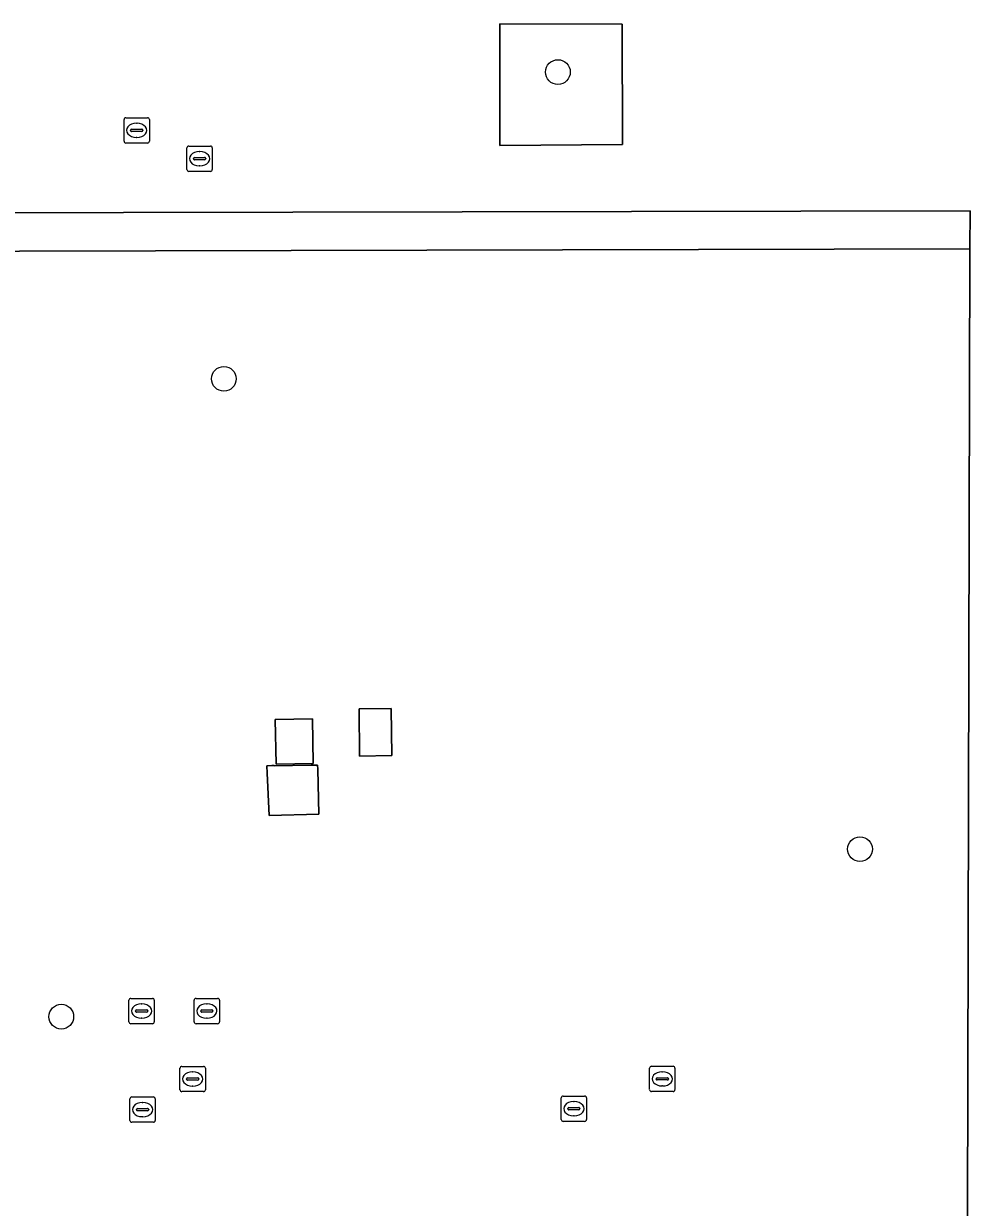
# Model space of a CAD drawing. Extents: x 161477 to 163040, y 383680 to 384871.
# Drawn here: x 162209.95 to 162247.33, y 384191.39 to 384238.15 of the extents above; entities that cross this region are included whole.
import ezdxf

# ---------------------------------------------------------------- set-up
doc = ezdxf.new("R2010")
doc.units = 0
for name, color, linetype in [('IMGEO_Boom', 7, 'Continuous'), ('IMGEO_Groenvoorziening', 7, 'Continuous'), ('IMGEO_Lage_trafo', 7, 'Continuous'), ('IMGEO_Rioolput', 7, 'Continuous'), ('IMGEO_Voetpad_open', 7, 'Continuous')]:
    doc.layers.add(name, color=color, linetype=linetype)

msp = doc.modelspace()

# ---------------------------------------------------------------- linework, layer by layer
at = {"layer": 'IMGEO_Boom'}
for centre in [(162231.044, 384236.234), (162217.856, 384224.116), (162242.969, 384205.536), (162211.437, 384198.917)]:
    msp.add_circle(centre, 0.489, dxfattribs=at)
at = {"layer": 'IMGEO_Groenvoorziening'}
for points in [[(162233.585, 384238.132), (162228.753, 384238.146), (162228.753, 384233.335), (162233.593, 384233.368)], [(162223.193, 384211.077), (162224.462, 384211.093), (162224.484, 384209.231), (162223.215, 384209.215)], [(162219.879, 384210.656), (162221.349, 384210.687), (162221.386, 384208.918), (162219.916, 384208.887)], [(162219.55, 384208.831), (162219.749, 384208.842), (162219.838, 384208.846), (162219.839, 384208.823), (162221.302, 384208.85), (162221.557, 384208.855), (162221.561, 384208.694), (162221.605, 384206.913), (162219.649, 384206.867), (162219.565, 384208.532)], [(162221.561, 384208.694), (162221.557, 384208.855), (162221.302, 384208.85), (162219.839, 384208.823), (162219.838, 384208.846), (162219.749, 384208.842), (162219.55, 384208.831), (162219.565, 384208.532), (162219.649, 384206.867), (162221.605, 384206.913)]]:
    msp.add_lwpolyline(points, close=True, dxfattribs=at)
msp.add_lwpolyline([(162247.212, 384191.051), (162247.31, 384229.25), (162177.63, 384229.082), (162106.921, 384228.996), (162106.811, 384205.822), (162098.374, 384205.812), (162098.373, 384197.75), (162041.938, 384197.717), (162041.937, 384197.345), (162041.924, 384190.961)], dxfattribs=at)
at = {"layer": 'IMGEO_Lage_trafo'}
for points in [[(162223.215, 384209.215), (162224.484, 384209.231), (162224.462, 384211.093), (162223.193, 384211.077)], [(162219.916, 384208.887), (162221.386, 384208.918), (162221.349, 384210.687), (162219.879, 384210.656)]]:
    msp.add_lwpolyline(points, close=True, dxfattribs=at)
at = {"layer": 'IMGEO_Rioolput'}
for p, q in [((162213.989, 384234.432), (162214.841, 384234.432)), ((162213.914, 384233.506), (162213.914, 384234.358)), ((162214.216, 384233.975), (162214.614, 384233.975)), ((162214.402, 384234.212), (162214.427, 384234.212)), ((162214.915, 384234.358), (162214.915, 384233.506)), ((162214.173, 384233.926), (162214.173, 384233.938)), ((162214.611, 384233.889), (162214.213, 384233.889)), ((162214.425, 384233.652), (162214.4, 384233.652)), ((162214.657, 384233.938), (162214.657, 384233.926)), ((162214.841, 384233.432), (162213.989, 384233.432)), ((162216.397, 384232.386), (162216.397, 384233.238)), ((162216.472, 384233.312), (162217.324, 384233.312)), ((162216.885, 384233.092), (162216.91, 384233.092)), ((162217.398, 384233.238), (162217.398, 384232.386)), ((162216.656, 384232.806), (162216.656, 384232.818)), ((162217.094, 384232.769), (162216.696, 384232.769)), ((162216.699, 384232.855), (162217.097, 384232.855)), ((162217.14, 384232.818), (162217.14, 384232.806)), ((162217.324, 384232.312), (162216.472, 384232.312)), ((162216.908, 384232.532), (162216.883, 384232.532)), ((162214.109, 384198.715), (162214.109, 384199.567)), ((162214.184, 384199.641), (162215.036, 384199.641)), ((162214.597, 384199.421), (162214.622, 384199.421)), ((162215.11, 384199.567), (162215.11, 384198.715)), ((162216.683, 384198.715), (162216.683, 384199.567)), ((162216.758, 384199.641), (162217.61, 384199.641)), ((162217.171, 384199.421), (162217.196, 384199.421)), ((162217.684, 384199.567), (162217.684, 384198.715)), ((162214.368, 384199.135), (162214.368, 384199.147)), ((162214.806, 384199.098), (162214.408, 384199.098)), ((162214.411, 384199.184), (162214.809, 384199.184)), ((162214.852, 384199.147), (162214.852, 384199.135)), ((162216.942, 384199.135), (162216.942, 384199.147)), ((162217.38, 384199.098), (162216.982, 384199.098)), ((162216.985, 384199.184), (162217.383, 384199.184)), ((162217.426, 384199.147), (162217.426, 384199.135)), ((162215.036, 384198.641), (162214.184, 384198.641)), ((162214.62, 384198.861), (162214.595, 384198.861)), ((162217.61, 384198.641), (162216.758, 384198.641)), ((162217.194, 384198.861), (162217.169, 384198.861)), ((162216.124, 384196.03), (162216.124, 384196.882)), ((162216.199, 384196.956), (162217.051, 384196.956)), ((162216.612, 384196.736), (162216.637, 384196.736)), ((162217.125, 384196.882), (162217.125, 384196.03)), ((162234.665, 384196.035), (162234.665, 384196.887)), ((162234.74, 384196.961), (162235.592, 384196.961)), ((162235.153, 384196.741), (162235.178, 384196.741)), ((162235.666, 384196.887), (162235.666, 384196.035)), ((162216.383, 384196.45), (162216.383, 384196.462)), ((162216.821, 384196.413), (162216.423, 384196.413)), ((162216.426, 384196.499), (162216.824, 384196.499)), ((162216.635, 384196.176), (162216.61, 384196.176)), ((162216.867, 384196.462), (162216.867, 384196.45)), ((162234.924, 384196.455), (162234.924, 384196.467)), ((162235.362, 384196.418), (162234.964, 384196.418)), ((162234.967, 384196.504), (162235.365, 384196.504)), ((162235.176, 384196.181), (162235.151, 384196.181)), ((162235.408, 384196.467), (162235.408, 384196.455)), ((162214.145, 384194.822), (162214.145, 384195.674)), ((162214.22, 384195.748), (162215.072, 384195.748)), ((162215.146, 384195.674), (162215.146, 384194.822)), ((162217.051, 384195.956), (162216.199, 384195.956)), ((162231.173, 384194.858), (162231.173, 384195.71)), ((162231.248, 384195.784), (162232.1, 384195.784)), ((162232.174, 384195.71), (162232.174, 384194.858)), ((162235.592, 384195.961), (162234.74, 384195.961)), ((162214.404, 384195.242), (162214.404, 384195.254)), ((162214.842, 384195.205), (162214.444, 384195.205)), ((162214.447, 384195.291), (162214.845, 384195.291)), ((162214.633, 384195.528), (162214.658, 384195.528)), ((162214.888, 384195.254), (162214.888, 384195.242)), ((162231.432, 384195.278), (162231.432, 384195.29)), ((162231.87, 384195.241), (162231.472, 384195.241)), ((162231.475, 384195.327), (162231.873, 384195.327)), ((162231.661, 384195.564), (162231.686, 384195.564)), ((162231.916, 384195.29), (162231.916, 384195.278)), ((162215.072, 384194.748), (162214.22, 384194.748)), ((162214.656, 384194.968), (162214.631, 384194.968)), ((162232.1, 384194.784), (162231.248, 384194.784)), ((162231.684, 384195.004), (162231.659, 384195.004))]:
    msp.add_line(p, q, dxfattribs=at)
for points in [[(162213.989, 384234.432), (162214.841, 384234.432)], [(162213.914, 384233.506), (162213.914, 384234.358)], [(162214.915, 384234.358), (162214.915, 384233.506)], [(162214.841, 384233.432), (162213.989, 384233.432)], [(162216.397, 384232.386), (162216.397, 384233.238)], [(162216.472, 384233.312), (162217.324, 384233.312)], [(162217.398, 384233.238), (162217.398, 384232.386)], [(162217.324, 384232.312), (162216.472, 384232.312)], [(162214.109, 384198.715), (162214.109, 384199.567)], [(162214.184, 384199.641), (162215.036, 384199.641)], [(162215.11, 384199.567), (162215.11, 384198.715)], [(162216.683, 384198.715), (162216.683, 384199.567)], [(162216.758, 384199.641), (162217.61, 384199.641)], [(162217.684, 384199.567), (162217.684, 384198.715)], [(162215.036, 384198.641), (162214.184, 384198.641)], [(162217.61, 384198.641), (162216.758, 384198.641)], [(162216.124, 384196.03), (162216.124, 384196.882)], [(162216.199, 384196.956), (162217.051, 384196.956)], [(162217.125, 384196.882), (162217.125, 384196.03)], [(162234.665, 384196.035), (162234.665, 384196.887)], [(162234.74, 384196.961), (162235.592, 384196.961)], [(162235.666, 384196.887), (162235.666, 384196.035)], [(162214.145, 384194.822), (162214.145, 384195.674)], [(162214.22, 384195.748), (162215.072, 384195.748)], [(162215.146, 384195.674), (162215.146, 384194.822)], [(162217.051, 384195.956), (162216.199, 384195.956)], [(162231.173, 384194.858), (162231.173, 384195.71)], [(162231.248, 384195.784), (162232.1, 384195.784)], [(162232.174, 384195.71), (162232.174, 384194.858)], [(162235.592, 384195.961), (162234.74, 384195.961)], [(162215.072, 384194.748), (162214.22, 384194.748)], [(162232.1, 384194.784), (162231.248, 384194.784)]]:
    msp.add_lwpolyline(points, dxfattribs=at)
for centre, radius, start, end in [((162213.991, 384234.356), 0.0765, 91.552, 178.448), ((162213.991, 384234.356), 0.0765, 91.552, 178.448), ((162214.839, 384234.356), 0.0765, 1.552, 88.448), ((162214.839, 384234.356), 0.0765, 1.552, 88.448), ((162214.213, 384233.935), 0.0403, 85.8775, 175.7526), ((162214.618, 384233.937), 0.0386, 1.7309, 96.639), ((162213.991, 384233.508), 0.0765, 181.552, 268.448), ((162213.991, 384233.508), 0.0765, 181.552, 268.448), ((162214.21, 384233.925), 0.0366, 178.938, 274.7102), ((162214.614, 384233.932), 0.043, 264.8664, 352.4533), ((162214.839, 384233.508), 0.0765, 271.552, 358.448), ((162214.839, 384233.508), 0.0765, 271.552, 358.448), ((162216.474, 384233.236), 0.0765, 91.552, 178.448), ((162216.474, 384233.236), 0.0765, 91.552, 178.448), ((162217.322, 384233.236), 0.0765, 1.552, 88.448), ((162217.322, 384233.236), 0.0765, 1.552, 88.448), ((162216.696, 384232.815), 0.0403, 85.8775, 175.7526), ((162216.693, 384232.805), 0.0366, 178.938, 274.7102), ((162217.097, 384232.812), 0.043, 264.8664, 352.4533), ((162217.101, 384232.817), 0.0386, 1.7309, 96.639), ((162216.474, 384232.388), 0.0765, 181.552, 268.448), ((162216.474, 384232.388), 0.0765, 181.552, 268.448), ((162217.322, 384232.388), 0.0765, 271.552, 358.448), ((162217.322, 384232.388), 0.0765, 271.552, 358.448), ((162214.186, 384199.565), 0.0765, 91.552, 178.448), ((162214.186, 384199.565), 0.0765, 91.552, 178.448), ((162215.034, 384199.565), 0.0765, 1.552, 88.448), ((162215.034, 384199.565), 0.0765, 1.552, 88.448), ((162216.76, 384199.565), 0.0765, 91.552, 178.448), ((162216.76, 384199.565), 0.0765, 91.552, 178.448), ((162217.608, 384199.565), 0.0765, 1.552, 88.448), ((162217.608, 384199.565), 0.0765, 1.552, 88.448), ((162214.408, 384199.144), 0.0403, 85.8775, 175.7526), ((162214.405, 384199.134), 0.0366, 178.938, 274.7102), ((162214.809, 384199.141), 0.043, 264.8664, 352.4533), ((162214.813, 384199.146), 0.0386, 1.7309, 96.639), ((162216.982, 384199.144), 0.0403, 85.8775, 175.7526), ((162216.979, 384199.134), 0.0366, 178.938, 274.7102), ((162217.383, 384199.141), 0.043, 264.8664, 352.4533), ((162217.387, 384199.146), 0.0386, 1.7309, 96.639), ((162214.186, 384198.717), 0.0765, 181.552, 268.448), ((162214.186, 384198.717), 0.0765, 181.552, 268.448), ((162215.034, 384198.717), 0.0765, 271.552, 358.448), ((162215.034, 384198.717), 0.0765, 271.552, 358.448), ((162216.76, 384198.717), 0.0765, 181.552, 268.448), ((162216.76, 384198.717), 0.0765, 181.552, 268.448), ((162217.608, 384198.717), 0.0765, 271.552, 358.448), ((162217.608, 384198.717), 0.0765, 271.552, 358.448), ((162216.201, 384196.88), 0.0765, 91.552, 178.448), ((162216.201, 384196.88), 0.0765, 91.552, 178.448), ((162217.049, 384196.88), 0.0765, 1.552, 88.448), ((162217.049, 384196.88), 0.0765, 1.552, 88.448), ((162234.742, 384196.885), 0.0765, 91.552, 178.448), ((162234.742, 384196.885), 0.0765, 91.552, 178.448), ((162235.59, 384196.885), 0.0765, 1.552, 88.448), ((162235.59, 384196.885), 0.0765, 1.552, 88.448), ((162216.423, 384196.459), 0.0403, 85.8775, 175.7526), ((162216.42, 384196.449), 0.0366, 178.938, 274.7102), ((162216.824, 384196.456), 0.043, 264.8664, 352.4533), ((162216.828, 384196.461), 0.0386, 1.7309, 96.639), ((162234.964, 384196.464), 0.0403, 85.8775, 175.7526), ((162234.961, 384196.454), 0.0366, 178.938, 274.7102), ((162235.365, 384196.461), 0.043, 264.8664, 352.4533), ((162235.369, 384196.466), 0.0386, 1.7309, 96.639), ((162214.222, 384195.672), 0.0765, 91.552, 178.448), ((162214.222, 384195.672), 0.0765, 91.552, 178.448), ((162215.07, 384195.672), 0.0765, 1.552, 88.448), ((162215.07, 384195.672), 0.0765, 1.552, 88.448), ((162216.201, 384196.032), 0.0765, 181.552, 268.448), ((162216.201, 384196.032), 0.0765, 181.552, 268.448), ((162217.049, 384196.032), 0.0765, 271.552, 358.448), ((162217.049, 384196.032), 0.0765, 271.552, 358.448), ((162231.25, 384195.708), 0.0765, 91.552, 178.448), ((162231.25, 384195.708), 0.0765, 91.552, 178.448), ((162232.098, 384195.708), 0.0765, 1.552, 88.448), ((162232.098, 384195.708), 0.0765, 1.552, 88.448), ((162234.742, 384196.037), 0.0765, 181.552, 268.448), ((162234.742, 384196.037), 0.0765, 181.552, 268.448), ((162235.59, 384196.037), 0.0765, 271.552, 358.448), ((162235.59, 384196.037), 0.0765, 271.552, 358.448), ((162214.444, 384195.251), 0.0403, 85.8775, 175.7526), ((162214.441, 384195.241), 0.0366, 178.938, 274.7102), ((162214.845, 384195.248), 0.043, 264.8664, 352.4533), ((162214.849, 384195.253), 0.0386, 1.7309, 96.639), ((162231.472, 384195.287), 0.0403, 85.8775, 175.7526), ((162231.469, 384195.277), 0.0366, 178.938, 274.7102), ((162231.873, 384195.284), 0.043, 264.8664, 352.4533), ((162231.877, 384195.289), 0.0386, 1.7309, 96.639), ((162214.222, 384194.824), 0.0765, 181.552, 268.448), ((162214.222, 384194.824), 0.0765, 181.552, 268.448), ((162215.07, 384194.824), 0.0765, 271.552, 358.448), ((162215.07, 384194.824), 0.0765, 271.552, 358.448), ((162231.25, 384194.86), 0.0765, 181.552, 268.448), ((162231.25, 384194.86), 0.0765, 181.552, 268.448), ((162232.098, 384194.86), 0.0765, 271.552, 358.448), ((162232.098, 384194.86), 0.0765, 271.552, 358.448)]:
    msp.add_arc(centre, radius, start, end, dxfattribs=at)
for centre, major_axis, ratio, start_param, end_param in [((162214.401, 384233.932), (-0.387, 0.002), 0.722429, 4.712389, 7.853982), ((162214.426, 384233.932), (-0.39, 0.002), 0.717154, 1.570796, 4.712389), ((162216.884, 384232.812), (-0.387, 0.002), 0.722429, 4.712389, 7.853982), ((162216.909, 384232.812), (-0.39, 0.002), 0.717154, 1.570796, 4.712389), ((162214.596, 384199.141), (-0.387, 0.002), 0.722429, 4.712389, 7.853982), ((162214.621, 384199.141), (-0.39, 0.002), 0.717154, 1.570796, 4.712389), ((162217.17, 384199.141), (-0.387, 0.002), 0.722429, 4.712389, 7.853982), ((162217.195, 384199.141), (-0.39, 0.002), 0.717154, 1.570796, 4.712389), ((162216.611, 384196.456), (-0.387, 0.002), 0.722429, 4.712389, 7.853982), ((162216.636, 384196.456), (-0.39, 0.002), 0.717154, 1.570796, 4.712389), ((162235.152, 384196.461), (-0.387, 0.002), 0.722429, 4.712389, 7.853982), ((162235.177, 384196.461), (-0.39, 0.002), 0.717154, 1.570796, 4.712389), ((162214.632, 384195.248), (-0.387, 0.002), 0.722429, 4.712389, 7.853982), ((162214.657, 384195.248), (-0.39, 0.002), 0.717154, 1.570796, 4.712389), ((162231.66, 384195.284), (-0.387, 0.002), 0.722429, 4.712389, 7.853982), ((162231.685, 384195.284), (-0.39, 0.002), 0.717154, 1.570796, 4.712389)]:
    msp.add_ellipse(centre, major_axis=major_axis, ratio=ratio, start_param=start_param, end_param=end_param, dxfattribs=at)
at = {"layer": 'IMGEO_Voetpad_open'}
for points in [[(162228.753, 384238.146), (162233.585, 384238.132), (162233.593, 384233.368), (162228.753, 384233.335)], [(162106.921, 384228.996), (162177.63, 384229.082), (162247.31, 384229.25), (162247.326, 384230.758), (162106.918, 384230.479), (162106.909, 384230.479)]]:
    msp.add_lwpolyline(points, close=True, dxfattribs=at)
msp.add_lwpolyline([(162041.924, 384190.961), (162041.937, 384197.345), (162041.938, 384197.717), (162098.373, 384197.75), (162098.374, 384205.812), (162106.811, 384205.822), (162106.921, 384228.996), (162106.909, 384230.479), (162106.918, 384230.479), (162247.326, 384230.758), (162247.31, 384229.25), (162247.212, 384191.051)], dxfattribs=at)

doc.saveas('drawing.dxf')
